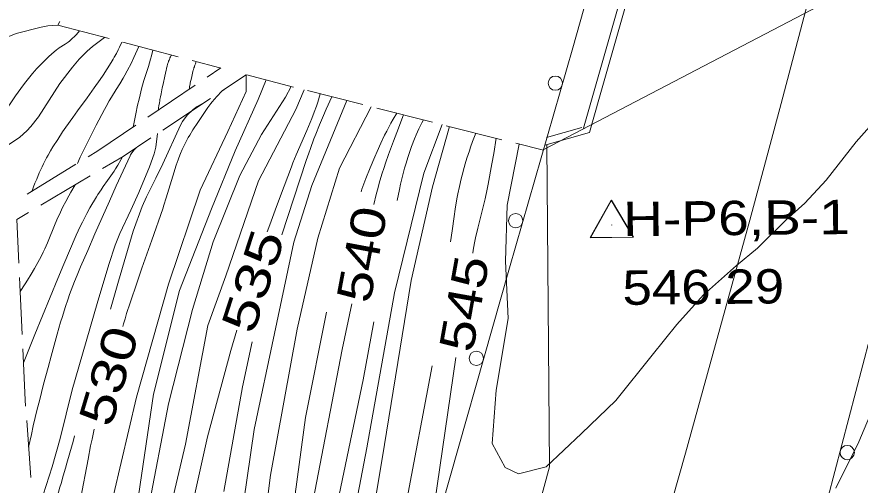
# Model space of a CAD drawing. Extents: x 2361284 to 2366480, y 6976556 to 6985346.
# Drawn here: x 2364559.4 to 2364677.2, y 6978774.8 to 6978840.3 of the extents above; entities that cross this region are included whole.
import ezdxf
from ezdxf.enums import TextEntityAlignment as Align

# ---------------------------------------------------------------- set-up
doc = ezdxf.new("R2010")
doc.units = 0
doc.header["$LTSCALE"] = 1.9
for name, color, linetype, lineweight in [('12', 7, 'Continuous', 13), ('13', 7, 'Continuous', 13), ('14', 7, 'Continuous', 13), ('17', 7, 'Continuous', 13), ('2', 7, 'Continuous', 13), ('24', 7, 'Continuous', 13), ('3', 7, 'Continuous', 13), ('6', 7, 'Continuous', 13), ('8', 7, 'Continuous', 13)]:
    doc.layers.add(name, color=color, linetype=linetype, lineweight=lineweight)

msp = doc.modelspace()

# ---------------------------------------------------------------- linework, layer by layer
at = {"layer": '12'}
for points in [[(2364576.465, 6978836.105), (2364576.012, 6978835.079), (2364575.777, 6978834.571), (2364575.413, 6978833.814), (2364574.839, 6978832.691), (2364574.504, 6978832.081), (2364574.273, 6978831.68), (2364573.796, 6978830.885), (2364573.307, 6978830.097), (2364572.656, 6978829.047), (2364572.336, 6978828.518), (2364571.872, 6978827.716), (2364571.65, 6978827.309), (2364570.49, 6978825.1), (2364569.922, 6978823.989), (2364569.09, 6978822.313), (2364568.283, 6978820.623), (2364567.891, 6978819.773)], [(2364588.364, 6978830.119), (2364588.064, 6978829.852), (2364587.873, 6978829.674), (2364587.512, 6978829.316), (2364587.34, 6978829.135), (2364587.011, 6978828.766), (2364586.699, 6978828.386), (2364586.498, 6978828.124), (2364586.107, 6978827.578), (2364584.683, 6978825.491), (2364584.002, 6978824.439), (2364583.569, 6978823.73), (2364583.361, 6978823.371), (2364583.06, 6978822.828), (2364582.683, 6978822.092), (2364582.507, 6978821.719), (2364582.258, 6978821.15), (2364582.031, 6978820.571), (2364581.926, 6978820.277), (2364581.672, 6978819.519), (2364581.196, 6978817.996), (2364580.282, 6978814.942), (2364579.96, 6978813.93), (2364579.791, 6978813.426), (2364578.267, 6978809.04), (2364576.898, 6978805.145), (2364576.221, 6978803.195), (2364575.227, 6978800.262), (2364574.75, 6978798.804), (2364574.525, 6978798.071), (2364574.315, 6978797.333), (2364574.218, 6978796.962)], [(2364601.78, 6978829.487), (2364601.434, 6978828.332), (2364601.248, 6978827.76), (2364600.945, 6978826.908), (2364600.612, 6978826.051), (2364600.382, 6978825.483), (2364599.906, 6978824.353), (2364598.448, 6978820.98), (2364597.981, 6978819.847), (2364597.757, 6978819.277), (2364596.221, 6978815.251), (2364595.471, 6978813.23), (2364594.741, 6978811.202), (2364594.384, 6978810.185)], [(2364609.257, 6978814.016), (2364609.602, 6978815.44), (2364609.854, 6978816.382), (2364610.032, 6978817.006), (2364610.406, 6978818.249), (2364610.704, 6978819.177), (2364610.909, 6978819.793), (2364611.333, 6978821.023), (2364612.001, 6978822.863), (2364612.462, 6978824.088), (2364613.409, 6978826.546)], [(2364623.083, 6978807.237), (2364623.149, 6978807.648), (2364623.34, 6978808.68), (2364623.483, 6978809.364), (2364623.794, 6978810.728), (2364624.799, 6978814.806), (2364625.104, 6978816.172), (2364625.242, 6978816.858), (2364625.769, 6978819.706), (2364626.016, 6978821.134), (2364626.361, 6978823.279)], [(2364567.57, 6978816.77), (2364566.974, 6978815.75), (2364566.684, 6978815.237), (2364566.263, 6978814.462), (2364565.858, 6978813.678), (2364565.663, 6978813.282), (2364565.36, 6978812.636), (2364565.166, 6978812.202), (2364564.793, 6978811.327), (2364563.705, 6978808.689), (2364563.32, 6978807.819), (2364563.118, 6978807.387), (2364562.804, 6978806.75), (2364562.588, 6978806.33), (2364562.139, 6978805.5), (2364561.907, 6978805.089), (2364561.428, 6978804.276), (2364560.931, 6978803.471), (2364560.591, 6978802.938), (2364559.89, 6978801.876)], [(2364600.79, 6978772.714), (2364604.849, 6978793.743), (2364606.218, 6978800.167)], [(2364590.124, 6978796.473), (2364589.311, 6978793.616), (2364586.065, 6978781.543), (2364582.324, 6978764.768), (2364579.81, 6978751.442), (2364577.506, 6978732.98), (2364572.929, 6978712.785), (2364567.408, 6978685.481), (2364562.208, 6978655.901), (2364557.098, 6978625.39), (2364552.346, 6978600.353), (2364548.188, 6978577.113), (2364544.913, 6978557.55), (2364542.796, 6978533.969), (2364540.48, 6978511.486), (2364538.538, 6978489.626), (2364536.45, 6978470.414), (2364534.954, 6978455.27), (2364534.391, 6978436.674), (2364534.007, 6978425.489)], [(2364617.756, 6978772.145), (2364620.731, 6978792.664)], [(2364679.451, 6978786.732), (2364676.977, 6978780.858), (2364673.767, 6978774.398)], [(2364570.234, 6978782.633), (2364569.919, 6978781.246), (2364569.724, 6978780.318), (2364569.358, 6978778.457), (2364568.322, 6978772.864), (2364567.946, 6978771.005), (2364567.744, 6978770.079), (2364566.667, 6978765.381), (2364566.112, 6978763.036), (2364565.257, 6978759.525), (2364564.376, 6978756.02), (2364563.924, 6978754.27), (2364562.998, 6978750.774), (2364562.524, 6978749.028), (2364561.797, 6978746.412)]]:
    msp.add_lwpolyline(points, dxfattribs=at)
at = {"layer": '13'}
for points in [[(2364565.126, 6978839.088), (2364563.767, 6978839.015), (2364562.839, 6978838.806), (2364559.347, 6978837.903), (2364553.988, 6978835.762), (2364549.934, 6978834.033), (2364543.021, 6978831.178), (2364530.458, 6978825.077), (2364522.782, 6978821.464), (2364514.52, 6978817.446), (2364508.222, 6978815.116)], [(2364568.175, 6978838.287), (2364567.732, 6978837.789), (2364567.422, 6978837.473), (2364567.209, 6978837.268), (2364566.769, 6978836.873), (2364566.579, 6978836.72), (2364566.177, 6978836.442), (2364565.35, 6978835.919), (2364565.086, 6978835.728), (2364564.959, 6978835.626), (2364564.254, 6978835.017), (2364563.909, 6978834.705), (2364563.401, 6978834.228), (2364562.662, 6978833.488), (2364562.186, 6978832.977), (2364561.953, 6978832.715), (2364561.611, 6978832.315), (2364560.871, 6978831.408), (2364560.51, 6978830.95), (2364559.981, 6978830.257), (2364559.213, 6978829.199), (2364558.48, 6978828.115), (2364558.126, 6978827.562)], [(2364571.674, 6978837.37), (2364570.007, 6978836.116), (2364569.233, 6978835.439), (2364568.143, 6978834.336), (2364567.189, 6978833.229), (2364565.415, 6978830.931), (2364562.468, 6978826.272), (2364561.386, 6978824.919), (2364560.797, 6978824.302), (2364559.829, 6978823.438), (2364558.126, 6978822.25)], [(2364574.08, 6978836.733), (2364573.753, 6978836.01), (2364573.584, 6978835.652), (2364573.317, 6978835.121), (2364573.033, 6978834.598), (2364572.883, 6978834.341), (2364572.606, 6978833.883), (2364572.038, 6978832.977), (2364571.453, 6978832.084), (2364571.055, 6978831.495), (2364570.241, 6978830.327), (2364569.242, 6978828.947), (2364567.895, 6978827.118), (2364567.23, 6978826.197), (2364566.279, 6978824.845), (2364565.813, 6978824.164), (2364565.128, 6978823.131), (2364564.465, 6978822.081), (2364564.143, 6978821.548), (2364563.793, 6978820.94), (2364563.571, 6978820.53), (2364563.147, 6978819.699), (2364562.945, 6978819.279), (2364562.558, 6978818.432), (2364562.191, 6978817.575), (2364561.955, 6978817), (2364561.497, 6978815.842)], [(2364578.41, 6978835.594), (2364578.238, 6978834.822), (2364578.104, 6978834.321), (2364577.801, 6978833.33), (2364577.161, 6978831.357), (2364576.968, 6978830.694), (2364576.88, 6978830.36), (2364576.48, 6978828.728), (2364576.29, 6978827.91), (2364576.018, 6978826.68), (2364575.644, 6978824.827)], [(2364580.997, 6978834.918), (2364580.957, 6978834.84), (2364580.88, 6978834.683), (2364580.808, 6978834.527), (2364580.763, 6978834.423), (2364580.733, 6978834.353), (2364580.677, 6978834.214), (2364580.618, 6978834.058), (2364580.58, 6978833.953), (2364580.556, 6978833.884), (2364580.51, 6978833.744), (2364580.477, 6978833.639), (2364580.456, 6978833.569), (2364580.415, 6978833.427), (2364580.395, 6978833.357), (2364580.358, 6978833.214), (2364580.323, 6978833.071), (2364580.3, 6978832.975), (2364580.257, 6978832.782), (2364580.078, 6978831.957), (2364579.84, 6978830.858), (2364579.723, 6978830.308), (2364579.609, 6978829.758), (2364579.553, 6978829.483), (2364579.472, 6978829.069), (2364579.402, 6978828.701), (2364579.368, 6978828.517), (2364579.319, 6978828.241), (2364579.248, 6978827.826), (2364579.203, 6978827.548), (2364579.181, 6978827.409), (2364579.15, 6978827.201)], [(2364584.476, 6978834.002), (2364584.352, 6978833.681), (2364584.293, 6978833.521), (2364584.235, 6978833.361), (2364584.207, 6978833.281), (2364584.153, 6978833.121), (2364584.127, 6978833.04), (2364584.089, 6978832.919), (2364584.041, 6978832.757), (2364584.018, 6978832.676), (2364583.986, 6978832.553), (2364583.955, 6978832.429), (2364583.941, 6978832.367), (2364583.791, 6978831.701), (2364583.717, 6978831.368), (2364583.646, 6978831.034), (2364583.612, 6978830.867), (2364583.568, 6978830.645), (2364583.547, 6978830.533), (2364583.516, 6978830.365), (2364583.473, 6978830.113)], [(2364591.454, 6978832.169), (2364591.427, 6978829.808), (2364588.87, 6978824.243), (2364585.006, 6978816.046), (2364580.621, 6978802.903), (2364576.122, 6978787.11), (2364572.912, 6978773.399), (2364569.602, 6978758.706), (2364566.201, 6978742.994), (2364564.293, 6978736.404), (2364558.781, 6978719.712)], [(2364594.231, 6978831.445), (2364593.097, 6978828.704), (2364589.926, 6978821.513), (2364586.602, 6978813.411), (2364582.14, 6978802.028), (2364578.518, 6978787.503), (2364575.98, 6978770.488)], [(2364597.71, 6978830.528), (2364596.915, 6978829.01), (2364593.604, 6978823.818), (2364590.568, 6978818.099), (2364586.825, 6978808.823), (2364583.935, 6978799.335), (2364580.59, 6978786.172), (2364577.751, 6978771.345)], [(2364599.555, 6978830.056), (2364598.371, 6978827.283), (2364593.185, 6978817.344), (2364588.611, 6978804.069), (2364586.096, 6978797.115), (2364582.984, 6978780.554), (2364580.379, 6978769.43)], [(2364585.839, 6978828.435), (2364584.622, 6978827.742), (2364584.032, 6978827.291), (2364583.22, 6978826.505), (2364582.546, 6978825.61), (2364582.28, 6978825.13), (2364579.802, 6978819.696), (2364578.819, 6978817.729), (2364577.51, 6978815.103), (2364576.918, 6978813.759), (2364575.664, 6978810.323), (2364573.608, 6978803.307), (2364572.505, 6978799.406)], [(2364589.112, 6978758.781), (2364592.566, 6978782.595), (2364595.398, 6978796.014), (2364598.087, 6978808.78), (2364600.592, 6978816.684), (2364605.488, 6978828.552)], [(2364596.427, 6978809.804), (2364598.089, 6978814.91), (2364599.829, 6978820.197), (2364600.173, 6978821.204), (2364600.412, 6978821.871), (2364600.911, 6978823.199), (2364601.17, 6978823.859), (2364601.704, 6978825.173), (2364602.257, 6978826.481), (2364602.634, 6978827.349), (2364603.404, 6978829.082)], [(2364592.605, 6978758.454), (2364594.847, 6978776.217), (2364598.543, 6978796.614), (2364601.442, 6978809.342), (2364604.478, 6978819.101), (2364608.907, 6978827.684)], [(2364607.48, 6978815.799), (2364607.605, 6978816.177), (2364607.875, 6978816.923), (2364608.163, 6978817.661), (2364608.758, 6978819.132), (2364609.395, 6978820.684), (2364609.725, 6978821.451), (2364610.238, 6978822.589), (2364610.781, 6978823.718), (2364611.066, 6978824.279), (2364611.667, 6978825.396), (2364611.985, 6978825.953), (2364612.487, 6978826.787)], [(2364679.993, 6978826.539), (2364676.619, 6978822.767), (2364672.428, 6978817.427), (2364669.459, 6978814.199), (2364666.821, 6978811.843), (2364662.858, 6978807.916), (2364659.922, 6978805.508), (2364655.281, 6978801.383), (2364651.559, 6978797.278), (2364648.14, 6978792.985), (2364643.08, 6978786.656), (2364638.253, 6978782.009), (2364633.327, 6978777.383), (2364629.482, 6978776.382), (2364627.608, 6978777.269), (2364625.786, 6978780.621), (2364626.365, 6978788.098), (2364628.03, 6978798.114), (2364627.674, 6978806.122), (2364627.909, 6978813.943), (2364629.568, 6978822.47)], [(2364605.526, 6978765.689), (2364608.27, 6978780.044), (2364612.155, 6978801.703), (2364616.236, 6978818.413), (2364618.812, 6978825.188)], [(2364606.585, 6978755.347), (2364610.426, 6978778.475), (2364614.489, 6978803.385), (2364617.445, 6978816.474), (2364619.855, 6978824.917)], [(2364612.533, 6978814.587), (2364612.842, 6978816.107), (2364613.007, 6978816.859), (2364613.271, 6978817.98), (2364613.561, 6978819.093), (2364613.717, 6978819.647), (2364614.054, 6978820.752), (2364614.237, 6978821.303), (2364614.531, 6978822.128), (2364614.962, 6978823.227), (2364615.196, 6978823.777), (2364615.572, 6978824.602), (2364615.98, 6978825.429), (2364616.196, 6978825.843)], [(2364579.081, 6978823.95), (2364578.842, 6978822.056), (2364578.618, 6978821.125), (2364577.963, 6978819.283), (2364576.439, 6978815.704), (2364575.321, 6978813.254), (2364573.825, 6978809.993), (2364573.17, 6978808.323), (2364572.267, 6978805.626), (2364570.638, 6978800.178), (2364567.142, 6978788.115), (2364565.457, 6978781.317), (2364564.35, 6978777.362), (2364561.858, 6978769.533)], [(2364619.978, 6978808.808), (2364620.213, 6978810.328), (2364620.497, 6978812.359), (2364620.644, 6978813.374), (2364620.88, 6978814.8), (2364621.012, 6978815.507), (2364621.231, 6978816.563), (2364621.473, 6978817.613), (2364621.604, 6978818.137), (2364621.884, 6978819.181), (2364622.033, 6978819.702), (2364622.27, 6978820.482), (2364622.608, 6978821.522), (2364622.788, 6978822.041), (2364623.07, 6978822.821), (2364623.524, 6978823.992)], [(2364576.091, 6978821.961), (2364575.786, 6978821.644), (2364575.651, 6978821.483), (2364575.468, 6978821.236), (2364575.311, 6978820.972), (2364575.241, 6978820.833), (2364573.941, 6978818.022), (2364573.3, 6978816.614), (2364572.352, 6978814.495), (2364570.319, 6978809.905), (2364569.312, 6978807.606), (2364568.319, 6978805.3), (2364567.83, 6978804.142), (2364567.466, 6978803.249), (2364567.233, 6978802.65), (2364566.789, 6978801.444), (2364566.576, 6978800.838), (2364566.169, 6978799.619), (2364565.783, 6978798.393), (2364565.535, 6978797.573), (2364565.057, 6978795.925), (2364564.194, 6978792.822), (2364563.774, 6978791.269), (2364563.16, 6978788.936), (2364562.567, 6978786.597), (2364562.28, 6978785.426), (2364561.724, 6978783.079), (2364561.456, 6978781.903), (2364561.067, 6978780.135)], [(2364574.153, 6978820.683), (2364573.953, 6978820.292), (2364573.524, 6978819.527), (2364573.212, 6978819.022), (2364572.995, 6978818.691), (2364572.547, 6978818.038), (2364572.088, 6978817.393), (2364571.476, 6978816.533), (2364571.176, 6978816.099), (2364570.743, 6978815.436), (2364570.536, 6978815.098), (2364569.634, 6978813.548), (2364569.198, 6978812.764), (2364568.572, 6978811.575), (2364568.178, 6978810.771), (2364567.989, 6978810.365), (2364567.717, 6978809.751), (2364566.003, 6978805.712), (2364565.163, 6978803.686), (2364561.942, 6978795.846), (2364560.345, 6978791.92)], [(2364595.649, 6978753.843), (2364599.72, 6978784.274), (2364602.671, 6978798.973)], [(2364602.397, 6978763.629), (2364607.76, 6978789.531), (2364609.283, 6978797.616)], [(2364588.318, 6978773.935), (2364590.919, 6978788.541), (2364592.289, 6978794.834)], [(2364613.737, 6978772.007), (2364617.403, 6978791.473)], [(2364567.493, 6978781.707), (2364567.265, 6978780.907), (2364566.809, 6978779.307), (2364566.404, 6978777.886), (2364566.201, 6978777.175), (2364565.897, 6978776.108), (2364565.594, 6978775.041), (2364565.442, 6978774.508), (2364564.801, 6978772.25), (2364564.48, 6978771.121), (2364564, 6978769.427), (2364563.519, 6978767.734), (2364563.279, 6978766.887), (2364562.799, 6978765.193), (2364562.559, 6978764.346), (2364562.199, 6978763.076)]]:
    msp.add_lwpolyline(points, dxfattribs=at)
at = {"layer": '14'}
msp.add_lwpolyline([(2364768.994, 6979219.127), (2364752.068, 6979153.983), (2364743.532, 6979121.43), (2364698.712, 6978951.934), (2364666.156, 6978828.159), (2364661.788, 6978811.837), (2364652.77, 6978779.27), (2364634.378, 6978714.23), (2364625.447, 6978681.633), (2364622.028, 6978668.681), (2364615.422, 6978642.721), (2364609.085, 6978616.695), (2364604.985, 6978599.313), (2364597.02, 6978564.487), (2364591.358, 6978538.927), (2364588.607, 6978526.132), (2364584.62, 6978506.912), (2364580.84, 6978487.651), (2364579.041, 6978478.001), (2364572.904, 6978443.823), (2364569.919, 6978426.721), (2364565.552, 6978401.048), (2364559.651, 6978365.3)], dxfattribs=at)
at = {"layer": '17'}
for points in [[(2364529.965, 6978373.138), (2364535.258, 6978406.49), (2364540.902, 6978439.786), (2364549.106, 6978484.686), (2364557.97, 6978529.463), (2364569.459, 6978583.334), (2364582.179, 6978636.93), (2364594.237, 6978683.576), (2364606.935, 6978730.039), (2364617.539, 6978767.613), (2364628.223, 6978805.166), (2364632.657, 6978820.549), (2364637.071, 6978835.932), (2364663.548, 6978929.949), (2364689.975, 6979023.985), (2364706.14, 6979080.432), (2364722.184, 6979136.917), (2364728.188, 6979158.586), (2364734.162, 6979180.253), (2364740.454, 6979203.114), (2364746.738, 6979225.977)], [(2364725.406, 6978971.61), (2364701.527, 6978887.248), (2364695.895, 6978867.272), (2364690.305, 6978847.278), (2364685.82, 6978826.915), (2364681.473, 6978806.513), (2364670.702, 6978765.528), (2364659.902, 6978724.543), (2364646.048, 6978672.238), (2364632.215, 6978619.934), (2364624.651, 6978588.64), (2364617.861, 6978557.143), (2364614.174, 6978538.917), (2364611.088, 6978520.598), (2364606.775, 6978489.275), (2364602.743, 6978457.915), (2364598.761, 6978425.525), (2364594.739, 6978393.145), (2364592.413, 6978374.802), (2364590.057, 6978356.459)]]:
    msp.add_lwpolyline(points, dxfattribs=at)
for centre in [(2364634.61, 6978830.983), (2364629.083, 6978811.763), (2364623.587, 6978792.529), (2364675.376, 6978779.366)]:
    msp.add_circle(centre, 1, dxfattribs=at)
at = {"layer": '2'}
for p, q in [((2364642.459, 6978811.152), (2364642.458, 6978811.192)), ((2364642.459, 6978811.152), (2364642.458, 6978811.192)), ((2364642.506, 6978811.133), (2364642.505, 6978811.173))]:
    msp.add_line(p, q, dxfattribs=at)
for points in [[(2364639.475, 6978809.404), (2364645.475, 6978809.461), (2364642.425, 6978814.632)], [(2364639.475, 6978809.404), (2364645.475, 6978809.461), (2364642.425, 6978814.632)], [(2364639.522, 6978809.385), (2364645.522, 6978809.442), (2364642.472, 6978814.613)]]:
    msp.add_lwpolyline(points, close=True, dxfattribs=at)
at = {"layer": '24'}
for p, q in [((2364581.969, 6978834.658), (2364574.231, 6978836.694)), ((2364587.775, 6978833.134), (2364583.904, 6978834.146)), ((2364598.061, 6978830.431), (2364591.535, 6978832.149)), ((2364607.754, 6978827.984), (2364599.996, 6978829.94)), ((2364617.449, 6978825.535), (2364609.69, 6978827.492)), ((2364627.142, 6978823.087), (2364619.383, 6978825.043)), ((2364632.957, 6978821.612), (2364629.077, 6978822.595))]:
    msp.add_line(p, q, dxfattribs=at)
msp.add_lwpolyline([(2364572.296, 6978837.206), (2364565.126, 6978839.088), (2364565.443, 6978839.581)], dxfattribs=at)
at = {"layer": '3'}
for p, q in [((2364633.38, 6978823.376), (2364638.307, 6978824.793)), ((2364633.439, 6978822.396), (2364633.797, 6978777.358))]:
    msp.add_line(p, q, dxfattribs=at)
for points in [[(2364633.16, 6978822.314), (2364639.363, 6978824.103), (2364639.363, 6978824.103)], [(2364633.797, 6978777.358), (2364623.411, 6978739.013), (2364616.666, 6978713.407), (2364612.239, 6978696.317), (2364603.532, 6978662.094), (2364594.771, 6978626.783), (2364590.495, 6978609.106), (2364584.241, 6978582.552), (2364578.214, 6978555.941), (2364575.297, 6978542.609), (2364572.728, 6978530.544), (2364567.797, 6978506.379), (2364563.117, 6978482.168), (2364560.121, 6978466.004), (2364554.381, 6978433.624)]]:
    msp.add_lwpolyline(points, dxfattribs=at)
for centre, radius, start, end in [((2298600.151, 6997680.227), 68677.501, 344.06468, 344.33695), ((2298590.38, 6997682.992), 68688.615, 344.06443, 344.33693)]:
    msp.add_arc(centre, radius, start, end, dxfattribs=at)
at = {"layer": '6'}
for p, q in [((2364585.997, 6978831.807), (2364587.915, 6978833.105)), ((2364591.454, 6978832.169), (2364588.125, 6978829.957)), ((2364577.709, 6978826.217), (2364584.337, 6978830.691)), ((2364586.455, 6978828.851), (2364579.797, 6978824.427)), ((2364560.861, 6978815.456), (2364567.682, 6978819.641)), ((2364569.658, 6978818.01), (2364562.776, 6978813.924)), ((2364559.801, 6978803.825), (2364560.167, 6978795.839)), ((2364560.801, 6978783.854), (2364561.387, 6978775.879))]:
    msp.add_line(p, q, dxfattribs=at)
for points in [[(2364569.383, 6978820.687), (2364570.735, 6978821.52), (2364576.051, 6978825.101)], [(2364578.127, 6978823.321), (2364574.272, 6978820.754), (2364571.378, 6978819.036)], [(2364561.055, 6978812.898), (2364559.434, 6978811.932), (2364559.712, 6978805.826)], [(2364560.256, 6978793.839), (2364560.584, 6978786.752), (2364560.652, 6978785.853)]]:
    msp.add_lwpolyline(points, dxfattribs=at)
at = {"layer": '8'}
msp.add_line((2364691.756, 6978852.433), (2364632.986, 6978821.712), dxfattribs=at)

# ---------------------------------------------------------------- texts
at = {"layer": '12'}
for s, rotation, width, p in [(' 540 ', 79.348, 1.25, (2364609.967, 6978806.623)), (' 535 ', 71.947, 1.35, (2364594.677, 6978802.593)), (' 545 ', 79.856, 1.25, (2364624.247, 6978799.767)), (' 530 ', 73.429, 1.3, (2364574.555, 6978789.392))]:
    msp.add_text(s, height=4.8, rotation=rotation, dxfattribs=dict(at, width=width)).set_placement(p, align=Align.CENTER)
at = {"layer": '2'}
for s, width, p in [('  H-P6,B-1', 1.2, (2364639.822, 6978809.557)), ('  546.29', 1.15, (2364639.913, 6978799.957))]:
    msp.add_text(s, height=4.799, rotation=0.545, dxfattribs=dict(at, width=width)).set_placement(p)

doc.saveas('drawing.dxf')
